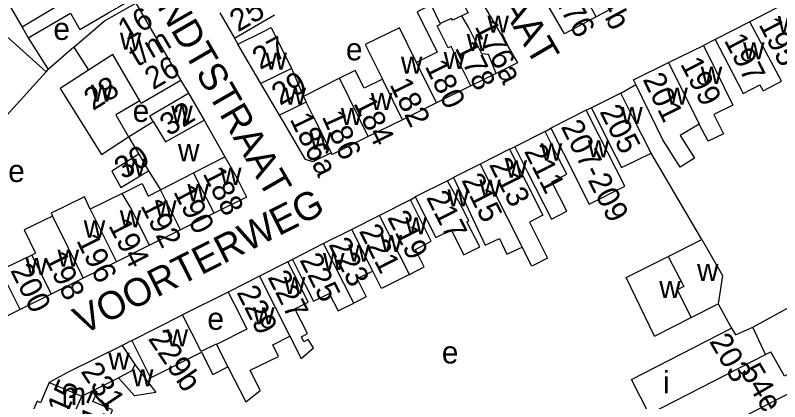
# Model space of a CAD drawing. Extents: x 161141 to 163125, y 381621 to 383200.
# Drawn here: x 162215.8 to 162353, y 382642.8 to 382712.2 of the extents above; entities that cross this region are included whole.
import ezdxf

# ---------------------------------------------------------------- set-up
doc = ezdxf.new("R2010")
doc.units = 0
for name, color, linetype in [('BLT_Basislijn', 7, 'Continuous'), ('BLT_Bebouwing', 7, 'Continuous'), ('BLT_Centroide', 7, 'Continuous'), ('BLT_Huisnummer', 7, 'Continuous'), ('BLT_Huisnummer_ tussenligend', 7, 'Continuous'), ('BLT_Huisnummer_reeks', 7, 'Continuous'), ('BLT_Onderverdeling_panden', 7, 'Continuous'), ('BLT_Straatnaam', 7, 'Continuous')]:
    doc.layers.add(name, color=color, linetype=linetype)

msp = doc.modelspace()

# ---------------------------------------------------------------- linework, layer by layer
at = {"layer": 'BLT_Basislijn'}
for p, q in [((162218.13, 382708.12), (162221.7, 382702.44)), ((162255.16, 382708.03), (162255.75, 382706.99)), ((162341.43, 382707.79), (162339.35, 382706.74)), ((162226.32, 382706.41), (162221.7, 382702.44)), ((162209.76, 382689.24), (162221.34, 382702.04)), ((162221.34, 382702.04), (162221.7, 382702.44)), ((162245.53, 382700.46), (162246.88, 382698.16)), ((162324.47, 382698.19), (162327.17, 382699.76)), ((162319.2, 382695.52), (162318.28, 382695.11)), ((162310.89, 382691.32), (162311.92, 382691.89)), ((162304.53, 382688.12), (162305.44, 382688.56)), ((162339.02, 382671.91), (162329.93, 382687.4)), ((162293.41, 382682.45), (162294.44, 382683.01)), ((162286.71, 382679.05), (162287.6, 382679.55)), ((162265.54, 382668.33), (162264.73, 382667.91)), ((162254.02, 382662.48), (162245.83, 382658.37)), ((162341.97, 382660.35), (162344.37, 382655.96)), ((162236.72, 382653.78), (162234.99, 382652.85))]:
    msp.add_line(p, q, dxfattribs=at)
for points in [[(162208, 382725.16), (162214.71, 382714.04), (162217.01, 382710.03)], [(162203.54, 382720.19), (162202.46, 382718.99), (162221.34, 382702.04)]]:
    msp.add_lwpolyline(points, dxfattribs=at)
at = {"layer": 'BLT_Bebouwing'}
for p, q in [((162314.38, 382708.86), (162307.3, 382721.04)), ((162297.78, 382717.59), (162303.01, 382708.66)), ((162237.41, 382714.34), (162245.53, 382700.46)), ((162325.6, 382714.81), (162320.06, 382711.87)), ((162353.88, 382714.24), (162347.65, 382711.01)), ((162252.5, 382712.58), (162255.16, 382708.03)), ((162320.06, 382711.87), (162314.38, 382708.86)), ((162347.65, 382711.01), (162341.43, 382707.79)), ((162217.01, 382710.03), (162218.13, 382708.12)), ((162259.9, 382699.92), (162255.75, 382706.99)), ((162333.06, 382703.67), (162339.35, 382706.74)), ((162291.53, 382705.53), (162287.82, 382703.7)), ((162265.38, 382702.63), (162267.56, 382697.59)), ((162273.98, 382700.87), (162267.56, 382697.59)), ((162302.1, 382701.72), (162297.55, 382699.47)), ((162263.24, 382694.24), (162259.9, 382699.92)), ((162297.55, 382699.47), (162291.41, 382696.44)), ((162246.88, 382698.16), (162249.69, 382693.36)), ((162324.47, 382698.19), (162319.2, 382695.52)), ((162291.41, 382696.44), (162285.28, 382693.41)), ((162318.28, 382695.11), (162311.92, 382691.89)), ((162263.76, 382693.36), (162263.24, 382694.24)), ((162249.69, 382693.36), (162253.43, 382686.74)), ((162285.28, 382693.41), (162279.16, 382690.39)), ((162310.89, 382691.32), (162305.44, 382688.56)), ((162236.15, 382690.33), (162237.99, 382687.2)), ((162304.53, 382688.12), (162299.23, 382685.44)), ((162299.23, 382685.44), (162294.44, 382683.01)), ((162293.41, 382682.45), (162287.6, 382679.55)), ((162286.71, 382679.05), (162281.16, 382676.24)), ((162251.51, 382676.63), (162245.47, 382673.63)), ((162281.16, 382676.24), (162276.19, 382673.73)), ((162245.47, 382673.63), (162239.89, 382670.86)), ((162276.19, 382673.73), (162271.13, 382671.16)), ((162239.89, 382670.86), (162233.95, 382667.91)), ((162271.13, 382671.16), (162265.54, 382668.33)), ((162348.21, 382656.14), (162371.59, 382669.11)), ((162233.95, 382667.91), (162227.99, 382664.95)), ((162264.73, 382667.91), (162259.63, 382665.32)), ((162227.99, 382664.95), (162222.26, 382662.1)), ((162259.63, 382665.32), (162254.02, 382662.48)), ((162222.26, 382662.1), (162216.66, 382659.31)), ((162216.66, 382659.31), (162207.83, 382654.93)), ((162337.12, 382657.9), (162341.97, 382660.35)), ((162236.72, 382653.78), (162245.83, 382658.37)), ((162330.55, 382654.57), (162337.12, 382657.9)), ((162326.41, 382646.79), (162344.37, 382655.96)), ((162234.99, 382652.85), (162237.28, 382649.49)), ((162329.59, 382640.56), (162326.41, 382646.79))]:
    msp.add_line(p, q, dxfattribs=at)
for points in [[(162297.78, 382717.59), (162295.14, 382716.28), (162297.11, 382712.6), (162295.94, 382712.05)], [(162226.91, 382715.91), (162224.35, 382714.38), (162217.01, 382710.03)], [(162218.13, 382708.12), (162225.71, 382712.53), (162227.39, 382709.64), (162232.4, 382712.52), (162236.92, 382715.2)], [(162226.32, 382706.41), (162231.84, 382711.18), (162237.41, 382714.34)], [(162292.09, 382710.66), (162290.43, 382714.03), (162287.94, 382712.8), (162291.53, 382705.53)], [(162255.16, 382708.03), (162259.48, 382710.56), (162262.34, 382712.24)], [(162295.94, 382712.05), (162294.25, 382711.26), (162294.1, 382711.6), (162292.09, 382710.66)], [(162255.75, 382706.99), (162260.23, 382709.21), (162261.76, 382709.96), (162265.38, 382702.63)], [(162287.82, 382703.7), (162284.75, 382709.93), (162278.61, 382706.91), (162281.69, 382700.67)], [(162303.01, 382708.66), (162305.96, 382703.62), (162302.1, 382701.72)], [(162341.43, 382707.79), (162343.73, 382703.35), (162346.43, 382698.14), (162349.45, 382699.7), (162350.01, 382698.61), (162353.35, 382700.34)], [(162226.32, 382706.41), (162228.96, 382702.3)], [(162339.35, 382706.74), (162341.54, 382702.25), (162344.6, 382696), (162341.21, 382694.34), (162342.9, 382690.89), (162340.18, 382689.56), (162338.58, 382692.64)], [(162327.17, 382699.76), (162326.76, 382700.59), (162333.06, 382703.67)], [(162228.96, 382702.3), (162223.85, 382699.01), (162231.27, 382687.18), (162236.15, 382690.33)], [(162281.69, 382700.67), (162278.41, 382699.05), (162276.82, 382702.28), (162273.98, 382700.87)], [(162245.53, 382700.46), (162238.42, 382696.3), (162238.13, 382696.8)], [(162335.14, 382684.88), (162332.04, 382689.8), (162327.17, 382699.76)], [(162240.55, 382693.12), (162239.96, 382694.13), (162246.88, 382698.16)], [(162329.93, 382687.4), (162326.73, 382693.73), (162324.47, 382698.19)], [(162238.13, 382696.8), (162233.84, 382694.29), (162236.15, 382690.33)], [(162311.92, 382691.89), (162314.18, 382687.43), (162318.83, 382678.24), (162325.19, 382681.46), (162320.54, 382690.65), (162318.28, 382695.11)], [(162319.2, 382695.52), (162321.46, 382691.06), (162323.62, 382686.78), (162324.63, 382684.83), (162327.26, 382686.11), (162329.93, 382687.4)], [(162236.15, 382690.33), (162240.55, 382693.12)], [(162272.5, 382687.46), (162269.2, 382685.83), (162267.92, 382686.27), (162263.76, 382693.36)], [(162338.58, 382692.64), (162335.15, 382690.58), (162337.72, 382686.51), (162335.14, 382684.88)], [(162305.44, 382688.56), (162307.7, 382684.1), (162312.03, 382675.58), (162314.78, 382676.98), (162312.1, 382682.25), (162314.79, 382683.61), (162313.15, 382686.86), (162310.89, 382691.32)], [(162279.16, 382690.39), (162272.65, 382687.17), (162272.5, 382687.46)], [(162304.53, 382688.12), (162310.52, 382676.29), (162308.07, 382675.04), (162311.35, 382668.57), (162308.51, 382667.13), (162306.78, 382670.54)], [(162237.99, 382687.2), (162233.11, 382684.18), (162234.77, 382681.25), (162239.71, 382684.26)], [(162253.43, 382686.74), (162255.56, 382683), (162257.28, 382679.5), (162251.51, 382676.63)], [(162239.71, 382684.26), (162241.89, 382680.84)], [(162294.44, 382683.01), (162300.17, 382670.88), (162302.72, 382672.08), (162304.05, 382669.26), (162306.78, 382670.54)], [(162235.01, 382680.17), (162238.58, 382681.96), (162239.63, 382679.69), (162241.89, 382680.84)], [(162287.6, 382679.55), (162289.86, 382675.1), (162291.31, 382672.24), (162294.03, 382673.62), (162296.3, 382669.13), (162299.16, 382670.58), (162296.87, 382675.1), (162297.21, 382675.27), (162295.78, 382678.09), (162293.41, 382682.45)], [(162235.01, 382680.17), (162229.24, 382677.37)], [(162229.24, 382677.37), (162228.22, 382679.55), (162222.23, 382676.64), (162222.49, 382676.11)], [(162286.53, 382665.65), (162289.21, 382667.01), (162287.62, 382670.13), (162290.46, 382671.59), (162288.97, 382674.59), (162286.71, 382679.05)], [(162222.49, 382676.11), (162217.38, 382673.63), (162219.43, 382669.43), (162218.77, 382669.11)], [(162333.01, 382668.88), (162339.02, 382671.91)], [(162339.02, 382671.91), (162342.74, 382665.47), (162341.97, 382660.35)], [(162218.77, 382669.11), (162215.52, 382667.54), (162213.14, 382666.38)], [(162267.62, 382653.54), (162267.15, 382654.46), (162268.25, 382655.02), (162265.99, 382659.47), (162268.39, 382660.68), (162266.99, 382663.45), (162264.73, 382667.91)], [(162265.54, 382668.33), (162267.8, 382663.87), (162269.34, 382660.82), (162272.13, 382662.23), (162273.73, 382659.07), (162276.54, 382660.49)], [(162330.55, 382654.57), (162325.46, 382665.08), (162333.01, 382668.88)], [(162279.98, 382666.24), (162277.16, 382664.82), (162278.78, 382661.63), (162276.54, 382660.49)], [(162286.53, 382665.65), (162281.52, 382663.11), (162279.98, 382666.24)], [(162254.02, 382662.48), (162256.29, 382658.02), (162257.37, 382655.79), (162251.89, 382653.03)], [(162251.89, 382653.03), (162251.84, 382653.12), (162249.16, 382651.77), (162245.83, 382658.37)], [(162344.37, 382655.96), (162345.05, 382654.77), (162348.21, 382656.14)], [(162253.95, 382649.03), (162257.17, 382642.79), (162259.76, 382644.79), (162257.99, 382648.45), (162263.06, 382650.9), (162262, 382652.98), (162265.1, 382654.54)], [(162265.1, 382654.54), (162267.12, 382650.55), (162269.31, 382652.48), (162268.35, 382653.93), (162267.62, 382653.54)], [(162234.99, 382652.85), (162225.17, 382648.02), (162221.87, 382646.21)], [(162236.72, 382653.78), (162240.1, 382647.08), (162249.21, 382651.68)], [(162249.21, 382651.68), (162251.24, 382647.66), (162253.95, 382649.03)], [(162237.28, 382649.49), (162241.05, 382644.44), (162237.22, 382643.83), (162234.31, 382647.08)], [(162229.91, 382644.87), (162234.31, 382647.08)], [(162221.87, 382646.21), (162220.32, 382642.6), (162219.72, 382642.85), (162218.54, 382640.1), (162219.16, 382639.84), (162218.92, 382639.28)], [(162232.93, 382640.49), (162233.27, 382641.32), (162229.74, 382642.83), (162230.49, 382644.49), (162229.91, 382644.87)], [(162355.84, 382644.86), (162351.39, 382642.58), (162334.16, 382633.75)]]:
    msp.add_lwpolyline(points, dxfattribs=at)
at = {"layer": 'BLT_Onderverdeling_panden'}
for p, q in [((162320.06, 382711.87), (162313.3, 382724.55)), ((162353.35, 382700.34), (162347.65, 382711.01)), ((162291.41, 382696.44), (162287.82, 382703.7)), ((162333.06, 382703.67), (162338.58, 382692.64)), ((162265.38, 382702.63), (162259.9, 382699.92)), ((162279.16, 382690.39), (162273.98, 382700.87)), ((162285.28, 382693.41), (162281.69, 382700.67)), ((162267.99, 382696.59), (162263.24, 382694.24)), ((162267.56, 382697.59), (162267.99, 382696.59)), ((162269.06, 382694.43), (162267.99, 382696.59)), ((162269.06, 382694.43), (162272.5, 382687.46)), ((162237.99, 382687.2), (162239.71, 382684.26)), ((162247.81, 382683.87), (162253.43, 382686.74)), ((162299.23, 382685.44), (162306.78, 382670.54)), ((162241.89, 382680.84), (162247.81, 382683.87)), ((162251.51, 382676.63), (162247.81, 382683.87)), ((162245.47, 382673.63), (162241.89, 382680.84)), ((162229.24, 382677.37), (162233.95, 382667.91)), ((162222.49, 382676.11), (162227.99, 382664.95)), ((162286.53, 382665.65), (162281.16, 382676.24)), ((162279.98, 382666.24), (162276.19, 382673.73)), ((162276.54, 382660.49), (162271.13, 382671.16)), ((162218.77, 382669.11), (162222.26, 382662.1)), ((162216.66, 382659.31), (162213.14, 382666.38)), ((162350.46, 382651.28), (162348.21, 382656.14)), ((162329.59, 382640.56), (162350.46, 382651.28)), ((162350.46, 382651.28), (162351.4, 382651.76)), ((162221.87, 382646.21), (162227.72, 382643.77)), ((162224.72, 382636.79), (162227.72, 382643.77))]:
    msp.add_line(p, q, dxfattribs=at)
for points in [[(162302.1, 382701.72), (162300.71, 382705.13), (162299.54, 382705.23), (162297.2, 382709.94), (162295.94, 382712.05)], [(162297.55, 382699.47), (162294.04, 382706.56), (162293.51, 382706.3), (162291.55, 382710.28), (162292.14, 382710.57), (162292.09, 382710.66)], [(162238.13, 382696.8), (162233.32, 382705.11), (162228.96, 382702.3)], [(162240.55, 382693.12), (162242.76, 382689.43), (162249.69, 382693.36)], [(162239.89, 382670.86), (162236.45, 382677.77), (162235.01, 382680.17)], [(162333.01, 382668.88), (162335.82, 382663.48), (162334.61, 382662.85), (162337.12, 382657.9)], [(162259.63, 382665.32), (162265.1, 382654.54)], [(162251.89, 382653.03), (162253.95, 382649.03)], [(162354.26, 382647.59), (162353.87, 382647.37), (162351.4, 382651.76)], [(162237.28, 382649.49), (162236.75, 382648.31), (162234.31, 382647.08)], [(162227.72, 382643.77), (162229.91, 382644.87)]]:
    msp.add_lwpolyline(points, dxfattribs=at)

# ---------------------------------------------------------------- texts
at = {"layer": 'BLT_Centroide'}
for s, p in [('w', (162300.55, 382709.02)), ('w', (162352.66, 382708.98)), ('e', (162222.64, 382707.74)), ('w', (162234.58, 382705.98)), ('w', (162296.83, 382705.75)), ('w', (162346.42, 382704.25)), ('e', (162275.15, 382704.07)), ('w', (162260.7, 382702.41)), ('w', (162285.02, 382701.67)), ('w', (162292.69, 382702.52)), ('w', (162338.83, 382699.84)), ('w', (162229.4, 382696.63)), ('w', (162264.12, 382696.09)), ('w', (162332.67, 382696.12)), ('w', (162279.62, 382695.14)), ('e', (162236.87, 382693.02)), ('w', (162243.79, 382692.84)), ('w', (162274.23, 382692.47)), ('w', (162324.56, 382692.62)), ('w', (162268.68, 382688.05)), ('w', (162318.55, 382686.67)), ('w', (162245, 382685.96)), ('w', (162310.11, 382686.09)), ('w', (162235.34, 382683.35)), ('w', (162303.78, 382683.03)), ('e', (162214.53, 382682.22)), ('w', (162252.55, 382681.72)), ('w', (162299.09, 382679.59)), ('w', (162246.7, 382678.78)), ('w', (162293.38, 382677.86)), ('w', (162240.89, 382675.86)), ('w', (162234.56, 382674.09)), ('w', (162285.81, 382672.83)), ('w', (162228.09, 382672.25)), ('w', (162281.36, 382669.64)), ('w', (162275.56, 382667.92)), ('w', (162223.39, 382667)), ('w', (162271.03, 382666.41)), ('w', (162217.66, 382665.52)), ('w', (162338.17, 382664.46)), ('w', (162264.02, 382662.11)), ('w', (162331.38, 382661.39)), ('w', (162258.48, 382656.67)), ('e', (162250.28, 382655.69)), ('w', (162242.96, 382652.72)), ('e', (162292.36, 382649.65)), ('w', (162232.49, 382648.54)), ('w', (162236.75, 382645.55)), ('i', (162332.06, 382644.26)), ('m', (162224.09, 382642.22))]:
    msp.add_text(s, height=4, dxfattribs=at).set_placement(p)
at = {"layer": 'BLT_Huisnummer'}
for s, rotation, p in [('176', 300.3147, (162312.15, 382715.5)), ('25', 30.393, (162255.79, 382709.07)), ('16', 30.2168, (162235.73, 382707.47)), ('176a', 296.2877, (162298.2, 382710.16)), ('t/m', 30.2168, (162237.7, 382702.83)), ('197', 297.3805, (162342.95, 382707.66)), ('178', 296.2867, (162294.64, 382706.32)), ('26', 30.2168, (162240.53, 382698.69)), ('29', 30.393, (162263.32, 382695.89)), ('201', 296.0663, (162328.35, 382700.67)), ('28', 31.8705, (162229.73, 382694.95)), ('182', 296.2899, (162282.91, 382699.75)), ('32', 31.8705, (162243.35, 382690.37)), ('205', 296.8677, (162320.61, 382694.89)), ('186a', 296.2197, (162265, 382693.52)), ('186', 294.2197, (162270.77, 382693.98)), ('30', 31.8705, (162235.19, 382682.57)), ('213', 296.8695, (162300.78, 382685.37)), ('188', 297.0885, (162249.38, 382683.75)), ('217', 296.8705, (162289.49, 382679.46)), ('192', 297.087, (162238.21, 382678)), ('221', 296.8705, (162277.44, 382673.43)), ('196', 296.2659, (162226.7, 382671.74)), ('225', 296.865, (162266.77, 382668.26)), ('229', 296.8725, (162255.46, 382662.45)), ('229b', 303.9446, (162239.53, 382654.1))]:
    msp.add_text(s, height=4, rotation=rotation, dxfattribs=at).set_placement(p)
at = {"layer": 'BLT_Huisnummer_ tussenligend'}
for s, rotation, p in [('195', 297.3802, (162349.16, 382710.55)), ('27', 28.2864, (162259.74, 382702.31)), ('180', 296.2867, (162289.24, 382703.01)), ('199', 297.3805, (162335.09, 382703.44)), ('184', 296.2899, (162276.45, 382696.38)), ('211', 296.8695, (162307.05, 382687.77)), ('215', 296.8695, (162295.81, 382682.57)), ('190', 297.0885, (162244.1, 382680.49)), ('219', 296.8705, (162282.5, 382675.88)), ('194', 297.087, (162232.45, 382674.43)), ('223', 296.8705, (162271.95, 382671.03)), ('198', 296.2659, (162220.95, 382668.62)), ('200', 296.4188, (162214.85, 382666.38)), ('227', 296.865, (162261.02, 382665.16)), ('117', 66.7661, (162229.76, 382635.35))]:
    msp.add_text(s, height=4, rotation=rotation, dxfattribs=at).set_placement(p)
at = {"layer": 'BLT_Huisnummer_reeks'}
for s, rotation, p in [('174-a-b', 298.0386, (162314.23, 382725.46)), ('207-209', 296.8687, (162313.65, 382692.16)), ('203', 300.0003, (162340.28, 382653.63)), ('231', 303.9446, (162227.44, 382648.22)), ('54e', 299.9932, (162345.83, 382648.24)), ('115', 66.7658, (162223.84, 382637.46))]:
    msp.add_text(s, height=4, rotation=rotation, dxfattribs=at).set_placement(p)
at = {"layer": 'BLT_Straatnaam'}
for s, rotation, p in [('JOHANNES VAN EINDHOVENSTRAAT', 300.37, (162248.67, 382806.32)), ('GODSCHALK ROSEMONDTSTRAAT', 300.0381, (162204.37, 382777.43)), ('VOORTERWEG', 26.7692, (162227.92, 382654.74))]:
    msp.add_text(s, height=5, rotation=rotation, dxfattribs=at).set_placement(p)

doc.saveas('drawing.dxf')
